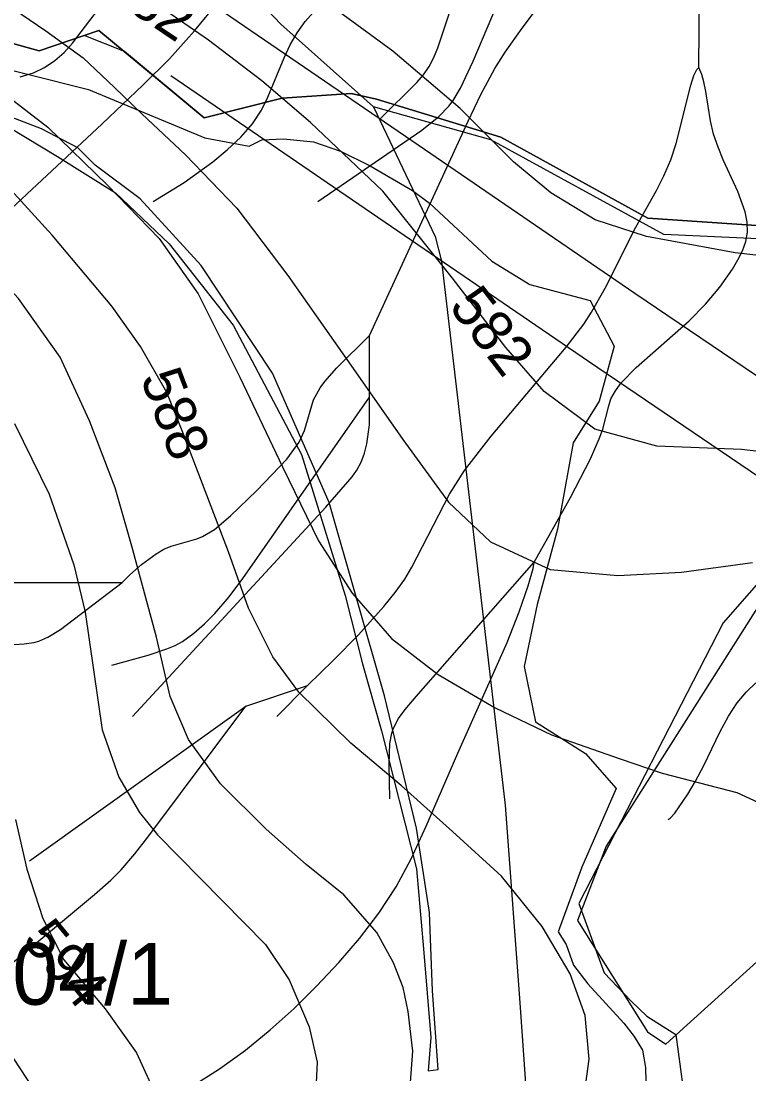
# Model space of a CAD drawing. Extents: x -709584 to -702006, y -1161789 to -1157496.
# Drawn here: x -706196.6 to -706019.8, y -1159416.2 to -1159160.7 of the extents above; entities that cross this region are included whole.
import ezdxf

# ---------------------------------------------------------------- set-up
doc = ezdxf.new("R2010")
doc.units = 0
for name, color, linetype in [('102_obvod PÚ', 7, 'Continuous'), ('103_hranice KÚ', 7, 'Continuous'), ('120_vrstevnice hlavní', 7, 'Continuous'), ('121_vrstevnice hlavní_popis', 7, 'Continuous'), ('122_vrstevnice základní', 7, 'Continuous'), ('408_BPEJ_linie', 7, 'Continuous'), ('411_akumulovaný odtok', 7, 'Continuous'), ('419_LPIS PB', 7, 'Continuous'), ('419_LPIS PB_kod', 7, 'Continuous'), ('735_OP sítí TI', 7, 'Continuous')]:
    doc.layers.add(name, color=color, linetype=linetype)

msp = doc.modelspace()

# ---------------------------------------------------------------- linework, layer by layer
at = {"layer": '102_obvod PÚ'}
for points in [[(-706215.77, -1159161.38), (-706192.12, -1159167.94), (-706177.67, -1159162.96), (-706152.12, -1159184.17), (-706133.13, -1159179.42), (-706116.44, -1159178.27), (-706110.25, -1159179.64), (-706080.07, -1159188.89), (-706044.43, -1159208.57), (-705981.99, -1159212.78), (-705930.01, -1159198.72), (-705927.86, -1159198.62), (-705732.21, -1159193.61)], [(-705818.34, -1159397.3), (-705848.97, -1159402.2), (-705859.61, -1159409.98), (-705876.73, -1159394.09), (-705874.81, -1159392.77), (-705875.66, -1159380.93), (-705872.26, -1159352.55), (-705875.66, -1159340.81), (-705885.23, -1159315.13), (-705883.08, -1159289.91), (-705887.72, -1159264.42), (-705913.62, -1159263.09), (-705965.07, -1159270.08), (-705994.54, -1159270.79), (-706026.1, -1159306.74), (-706061.13, -1159374.88), (-706054.99, -1159391.74), (-706048.42, -1159398.62), (-706044.63, -1159402.26), (-706037.57, -1159406.69), (-706035.36, -1159423.47)]]:
    msp.add_lwpolyline(points, dxfattribs=at)
at = {"layer": '103_hranice KÚ'}
msp.add_lwpolyline([(-705732.21, -1159193.61), (-705919.14, -1159198.4), (-705927.86, -1159198.62), (-705930.01, -1159198.72), (-705981.99, -1159212.78), (-706044.43, -1159208.57), (-706080.07, -1159188.89), (-706110.25, -1159179.64), (-706116.44, -1159178.27), (-706133.13, -1159179.42), (-706152.12, -1159184.17), (-706177.67, -1159162.96), (-706192.12, -1159167.94), (-706215.77, -1159161.38), (-706231.79, -1159158.33), (-706252.27, -1159161.78), (-706262.2, -1159161.19), (-706313.3, -1159137.18), (-706346.78, -1159114.03), (-706417.98, -1159101.65), (-706441.77, -1159095.45), (-706475.42, -1159095.96)], dxfattribs=at)
msp.add_lwpolyline([(-705732.21, -1159193.61), (-705919.14, -1159198.4), (-705927.86, -1159198.62), (-705930.01, -1159198.72), (-705981.99, -1159212.78), (-706044.43, -1159208.57), (-706080.07, -1159188.89), (-706110.25, -1159179.64), (-706116.44, -1159178.27), (-706133.13, -1159179.42), (-706152.12, -1159184.17), (-706177.67, -1159162.96), (-706192.12, -1159167.94), (-706215.77, -1159161.38), (-706231.79, -1159158.33), (-706252.27, -1159161.78), (-706262.2, -1159161.19), (-706313.3, -1159137.18), (-706346.78, -1159114.03), (-706417.98, -1159101.65), (-706441.77, -1159095.45), (-706475.42, -1159095.96)], dxfattribs=at)
at = {"layer": '120_vrstevnice hlavní'}
for points in [[(-706187.03, -1159242.28), (-706197.21, -1159228.05), (-706208.76, -1159215.69), (-706225.25, -1159199.21), (-706251.21, -1159173.3), (-706276.23, -1159148.27), (-706307.12, -1159120.96), (-706316.13, -1159114.52), (-706333.3, -1159103.94), (-706354.75, -1159093.36), (-706371.91, -1159086.63), (-706393.36, -1159080.05), (-706419.1, -1159074.19), (-706427.68, -1159073.05), (-706457.72, -1159071.05), (-706515.21, -1159069.76), (-706532.37, -1159071.19), (-706549.53, -1159073.91), (-706574.08, -1159081.34)], [(-705911.32, -1159280.49), (-705915.39, -1159278.85), (-705921.87, -1159273.51), (-705931.22, -1159260.27), (-705939.07, -1159252.87), (-705948.1, -1159244.26), (-705955.44, -1159238.91), (-705964.66, -1159233.39), (-705976.47, -1159226.8), (-705991.17, -1159221.76), (-706007.43, -1159218.77), (-706023.18, -1159216.97), (-706044.71, -1159212.98), (-706057.2, -1159208.98), (-706067.96, -1159202.41), (-706077, -1159194.86), (-706089.95, -1159181.95), (-706106.32, -1159167.99), (-706122.53, -1159156.1), (-706176.41, -1159124.39)], [(-706102.13, -1159419.39), (-706101.41, -1159410.68), (-706102.55, -1159401.11), (-706103.77, -1159395.25), (-706106.13, -1159389.26), (-706110.19, -1159381.89), (-706118.18, -1159372.8), (-706127.37, -1159365.41), (-706137.06, -1159356.82), (-706148.13, -1159345.86), (-706155.94, -1159335.06), (-706160.32, -1159324.62), (-706163.67, -1159310.25), (-706169.69, -1159288.16), (-706173.71, -1159273.97), (-706179.95, -1159257.71), (-706187.03, -1159242.28)]]:
    msp.add_lwpolyline(points, dxfattribs=at)
at = {"layer": '122_vrstevnice základní'}
for points in [[(-706569.16, -1159041.88), (-706555.83, -1159040.44), (-706524.93, -1159036.58), (-706495.76, -1159035.44), (-706480.31, -1159034.01), (-706461.44, -1159031.29), (-706449.42, -1159030.57), (-706430.55, -1159031), (-706399.65, -1159033.29), (-706380.78, -1159036.29), (-706358.47, -1159041.87), (-706335.58, -1159049.88), (-706321.28, -1159056.6), (-706304.84, -1159065.47), (-706287.39, -1159076.62), (-706271.94, -1159088.64), (-706223.75, -1159135.97), (-706216.02, -1159142.55), (-706200.43, -1159156.33), (-706190.54, -1159163.06)], [(-705942.27, -1159289.65), (-705949.06, -1159289.18), (-705954.71, -1159288.12), (-705964.81, -1159284.43), (-705975.03, -1159278.6), (-705988.86, -1159272.03), (-706006.3, -1159266.47), (-706021.69, -1159264.7), (-706042.23, -1159263.92), (-706057.28, -1159259.73), (-706069.56, -1159250.6), (-706078.89, -1159239.97), (-706091.82, -1159223.13), (-706108.76, -1159202.03), (-706126.31, -1159185.34), (-706138.07, -1159175.19), (-706151.03, -1159165.36), (-706162.8, -1159157.26), (-706183.11, -1159143.81), (-706199.72, -1159131.83)], [(-706220.87, -1159161.68), (-706205.72, -1159174.41), (-706190.04, -1159186.46), (-706175.58, -1159200.55), (-706163.06, -1159213.51), (-706153.55, -1159226.9), (-706143.44, -1159247.12), (-706133.12, -1159268.89), (-706124.32, -1159286.89), (-706116.17, -1159299.58), (-706106.65, -1159310.57), (-706095.26, -1159319.3), (-706081.45, -1159327.41), (-706067.8, -1159333.97), (-706051.12, -1159339.75), (-706040.88, -1159343.22), (-706022.78, -1159347.93), (-706004.04, -1159356.57), (-705992.11, -1159364.49), (-705983.77, -1159372.57), (-705980.73, -1159381.82), (-705980.08, -1159393.13), (-705982.87, -1159404.41), (-705988.75, -1159416.86)], [(-706190.54, -1159163.06), (-706181.51, -1159169.6), (-706173.84, -1159176.83), (-706167.2, -1159183.19), (-706156.64, -1159193.17), (-706144.17, -1159206.16), (-706131.76, -1159222.47), (-706115.94, -1159245.06), (-706103.87, -1159262.23), (-706092.8, -1159277.44), (-706082.59, -1159287.07), (-706068.08, -1159293.81), (-706051.66, -1159295.26), (-706036.26, -1159294.48), (-706018.99, -1159292.12)], [(-706060.25, -1159424.49), (-706058.66, -1159412.7), (-706059.63, -1159402.1), (-706063.27, -1159391.95), (-706070.04, -1159380.47), (-706079.9, -1159368.28), (-706091.85, -1159357.41), (-706104.28, -1159346.24), (-706116.53, -1159335.93), (-706129.12, -1159323.61), (-706135.4, -1159315.03), (-706141.32, -1159303.21), (-706146.21, -1159289.51), (-706157.1, -1159260.94), (-706161.15, -1159250.84), (-706167.59, -1159239.7), (-706174.55, -1159229.92), (-706188.97, -1159212.71), (-706200.7, -1159199.83)], [(-706198.15, -1159258.39), (-706189.71, -1159275.56), (-706183.7, -1159292.72), (-706180.99, -1159304.16), (-706176.84, -1159332.76), (-706172.83, -1159344.2), (-706167.83, -1159352.78), (-706163.4, -1159358.22), (-706137.22, -1159384.82), (-706131.5, -1159393.4), (-706126.64, -1159404.84), (-706124.64, -1159413.42), (-706125.07, -1159421.72)], [(-706197.86, -1159354.5), (-706195.14, -1159366.51), (-706191.28, -1159378.53), (-706186.14, -1159388.54), (-706176.12, -1159400.41), (-706168.54, -1159411.13), (-706162.11, -1159425.15)], [(-706201.58, -1159407.7), (-706193.71, -1159419.71)]]:
    msp.add_lwpolyline(points, dxfattribs=at)
at = {"layer": '408_BPEJ_linie'}
msp.add_line((-706114.04, -1159178.8), (-706111, -1159181.5), dxfattribs=at)
for points in [[(-706114.04, -1159178.8), (-706133.5, -1159161.5), (-706151, -1159143), (-706171.5, -1159128), (-706185.5, -1159111.5), (-706191.5, -1159089), (-706192.42, -1159086.46), (-706193.62, -1159083.13), (-706204.5, -1159053), (-706221, -1159033), (-706228.43, -1159026.4)], [(-706114.04, -1159178.8), (-706116.44, -1159178.27), (-706133.13, -1159179.42), (-706152.12, -1159184.17), (-706171.44, -1159168.13), (-706181.21, -1159164.18), (-706192.12, -1159167.94), (-706215.77, -1159161.38), (-706231.79, -1159158.33), (-706252.27, -1159161.78), (-706262.2, -1159161.19), (-706262.97, -1159160.83)], [(-705996.5, -1159214.5), (-706040.5, -1159212.5), (-706082.5, -1159189.5), (-706111, -1159181.5)], [(-706111, -1159181.5), (-706096, -1159213), (-706094.5, -1159219), (-706079, -1159351), (-706075.5, -1159399), (-706072, -1159448.5), (-706057.5, -1159507), (-706040.5, -1159543), (-706018.5, -1159565.5), (-705987.5, -1159579.5), (-705940.5, -1159592), (-705917, -1159594.5), (-705903, -1159596), (-705878, -1159603), (-705866, -1159612), (-705861.5, -1159617.5), (-705858.5, -1159622.5)], [(-705962.5, -1159296.5), (-705968, -1159269.5), (-705997.5, -1159271), (-706054.5, -1159361), (-706061.5, -1159379), (-706044.5, -1159406), (-706040, -1159409), (-706014.5, -1159386), (-706002.5, -1159383.5), (-705989.5, -1159386), (-705982.5, -1159362.5), (-705967, -1159364), (-705965, -1159356), (-705962.5, -1159296.5)]]:
    msp.add_lwpolyline(points, dxfattribs=at)
at = {"layer": '411_akumulovaný odtok'}
for p, q in [((-706111.99, -1159252), (-706111.99, -1159237)), ((-706209.49, -1159297), (-706171.99, -1159297)), ((-706141.99, -1159327), (-706126.99, -1159322)), ((-706134.49, -1159329.5), (-706126.99, -1159322)), ((-706194.49, -1159364.5), (-706141.99, -1159327))]:
    msp.add_line(p, q, dxfattribs=at)
for points in [[(-706259.49, -1159259.5), (-706257.25, -1159257.46), (-706254.65, -1159255.46), (-706241.95, -1159246.67), (-706237.62, -1159243.21), (-706233.5, -1159239.52), (-706220.04, -1159226.06), (-706213.53, -1159219.78), (-706176.87, -1159185.67), (-706166.96, -1159176.27), (-706160.55, -1159169.84), (-706154.45, -1159163.12), (-706148.7, -1159156.11), (-706140.53, -1159145.28), (-706135.45, -1159137.9), (-706133.09, -1159134.14), (-706130.89, -1159130.22), (-706128.75, -1159125.64), (-706127.13, -1159121.45), (-706122.56, -1159108.38), (-706118.55, -1159098.13), (-706117.17, -1159093.71), (-706116.99, -1159092)], [(-706196.76, -1159174.22), (-706193.54, -1159173.29), (-706190.86, -1159171.98), (-706188.38, -1159170.3), (-706186.11, -1159168.31), (-706184.06, -1159166.09), (-706178.81, -1159159.19), (-706176.61, -1159156.78), (-706171.63, -1159152.23), (-706160.92, -1159143.21), (-706158.41, -1159140.75), (-706156.06, -1159138.12), (-706151.79, -1159132.45), (-706147.95, -1159126.46), (-706144.51, -1159120.3), (-706141.32, -1159114.12), (-706139.4, -1159110.92), (-706137.1, -1159107.74), (-706134.14, -1159104.47), (-706130.88, -1159101.47), (-706127.54, -1159098.78), (-706121.47, -1159094.58), (-706116.99, -1159092)], [(-706031.99, -1159172), (-706031.89, -1159153.22), (-706032.03, -1159150.14), (-706032.32, -1159148.15), (-706032.91, -1159146.22), (-706033.82, -1159144.38), (-706039.55, -1159135.51), (-706040.59, -1159133.7), (-706041.41, -1159131.8), (-706041.97, -1159128.19), (-706041.99, -1159122)], [(-706124.49, -1159204.5), (-706099.25, -1159187.22), (-706095.13, -1159183.89), (-706092.73, -1159181.39), (-706091.69, -1159179.99), (-706089.89, -1159176.96), (-706086.83, -1159170.45), (-706081.17, -1159157.07), (-706078.6, -1159150.32), (-706077.61, -1159146.35), (-706077.11, -1159142.06), (-706076.94, -1159137.83), (-706076.99, -1159132)], [(-706111.99, -1159237), (-706088.05, -1159184.97), (-706084.95, -1159178.53), (-706081.57, -1159172.25), (-706079.03, -1159168.26), (-706074.91, -1159162.44), (-706051.99, -1159132)], [(-706109.49, -1159184.5), (-706100.49, -1159175.62), (-706098.87, -1159173.73), (-706097.45, -1159171.72), (-706096.32, -1159169.52), (-706095.39, -1159167.2), (-706089.42, -1159149.19), (-706088.12, -1159145.64), (-706087.12, -1159143.37), (-706085.9, -1159141.33), (-706084.28, -1159139.31), (-706081.09, -1159135.97), (-706076.99, -1159132)], [(-706164.49, -1159204.5), (-706156.96, -1159199.86), (-706150.02, -1159194.89), (-706146.49, -1159191.99), (-706143.2, -1159188.89), (-706140.37, -1159185.65), (-706138.18, -1159182.34), (-706136.63, -1159179.17), (-706132.67, -1159169.61), (-706131.19, -1159166.5), (-706129.49, -1159163.53), (-706127.54, -1159160.79), (-706123.05, -1159155.68)], [(-706126.99, -1159322), (-706120.68, -1159315.84), (-706114.67, -1159309.68), (-706108.47, -1159302.79), (-706105.71, -1159299.37), (-706103.4, -1159296.14), (-706101.66, -1159293.28), (-706092.52, -1159275.57), (-706088.89, -1159269.81), (-706082.46, -1159261.46), (-706064.2, -1159239.85), (-706059.97, -1159234.24), (-706058.03, -1159231.33), (-706054.74, -1159225.57), (-706047.34, -1159210.71), (-706042.31, -1159201.8), (-706040.5, -1159198.27), (-706038.83, -1159194.37), (-706037.53, -1159190.46), (-706033.94, -1159176.24), (-706033.2, -1159173.96), (-706032.49, -1159172.45), (-706031.99, -1159172)], [(-706071.99, -1159292), (-706063.17, -1159276.34), (-706058.31, -1159266.98), (-706056.19, -1159262.12), (-706055.35, -1159259.79), (-706053.9, -1159254.08), (-706053.34, -1159252.42), (-706052.27, -1159250.45), (-706050.83, -1159248.53), (-706047.23, -1159244.78), (-706034.4, -1159233.48), (-706030.43, -1159229.45), (-706026.92, -1159225.26), (-706023.85, -1159220.91), (-706022.53, -1159218.7), (-706021.44, -1159216.46), (-706020.63, -1159214.2), (-706020.21, -1159211.92), (-706020.27, -1159209.49), (-706020.76, -1159207.04), (-706022.56, -1159202.09), (-706026.13, -1159194.38), (-706027.35, -1159191.33), (-706028.42, -1159188.13), (-706029.21, -1159184.91), (-706030.28, -1159177.78), (-706030.77, -1159175.48), (-706031.29, -1159173.66), (-706031.99, -1159172)], [(-706171.99, -1159297), (-706170.13, -1159295.1), (-706167.3, -1159292.58), (-706163.76, -1159289.99), (-706161.88, -1159288.91), (-706160.1, -1159288.14), (-706153.9, -1159286.36), (-706152.47, -1159285.79), (-706149.63, -1159284.08), (-706145.67, -1159280.79), (-706139.34, -1159274.65), (-706132.07, -1159267.01), (-706129.05, -1159262.95), (-706127.71, -1159260.06), (-706125.52, -1159252.62), (-706123.92, -1159249.73), (-706122.79, -1159248.2), (-706119.87, -1159244.87), (-706111.99, -1159237)], [(-706174.49, -1159317), (-706165.71, -1159314.63), (-706161.2, -1159313.1), (-706159.14, -1159312.23), (-706157.38, -1159311.31), (-706154.58, -1159309.3), (-706151.98, -1159307), (-706149.51, -1159304.51), (-706146.02, -1159300.45), (-706142.7, -1159296.01), (-706111.99, -1159252)], [(-706169.49, -1159329.5), (-706122.59, -1159278.67), (-706116.2, -1159271.29), (-706115.06, -1159269.7), (-706114.02, -1159267.8), (-706113.16, -1159265.61), (-706112.58, -1159263.35), (-706111.99, -1159258.73), (-706111.99, -1159252)], [(-706155.28, -1159419.36), (-706148.36, -1159415.02), (-706142.08, -1159410.47), (-706136.06, -1159405.55), (-706130.27, -1159400.34), (-706124.71, -1159394.89), (-706119.39, -1159389.22), (-706114.36, -1159383.34), (-706109.69, -1159377.22), (-706105.49, -1159370.82), (-706101.84, -1159364.04), (-706098.17, -1159356.11), (-706090.53, -1159338.42), (-706078.57, -1159311.5), (-706075.62, -1159304.1), (-706073.45, -1159297.77), (-706072.25, -1159293.55), (-706071.99, -1159292)], [(-706106.99, -1159349.5), (-706107.18, -1159341.05), (-706106.99, -1159336.07), (-706106.53, -1159333.52), (-706106.13, -1159332.33), (-706104.89, -1159330), (-706103.3, -1159327.79), (-706100.64, -1159324.6), (-706071.99, -1159292)], [(-706229.49, -1159312), (-706219.88, -1159314.91), (-706217.01, -1159315.58), (-706214.63, -1159315.87), (-706212.35, -1159315.68), (-706211.38, -1159315.37), (-706207.57, -1159313.49), (-706205.45, -1159312.76), (-706203.12, -1159312.37), (-706195.8, -1159311.87), (-706193.41, -1159311.52), (-706192.26, -1159311.21), (-706190.07, -1159310.27), (-706186.96, -1159308.35), (-706171.99, -1159297)], [(-706039.49, -1159354.5), (-706038.94, -1159354.15), (-706037.87, -1159352.92), (-706034.65, -1159348.33), (-706032.79, -1159345.19), (-706030.84, -1159341.4), (-706026.95, -1159333.29), (-706024.85, -1159329.43), (-706022.68, -1159326.2), (-706020.42, -1159323.5), (-706018.15, -1159321.31)], [(-706201.99, -1159392), (-706178.76, -1159372.73), (-706174.78, -1159369.21), (-706172.27, -1159366.74), (-706168.91, -1159362.84), (-706165.74, -1159358.77), (-706141.99, -1159327)]]:
    msp.add_lwpolyline(points, dxfattribs=at)
at = {"layer": '419_LPIS PB'}
for points in [[(-706223.7, -1159166.43), (-706180.2, -1159177.3), (-706151.96, -1159189.06), (-706141.21, -1159191.11), (-706138.06, -1159189.55), (-706132.81, -1159189.3), (-706125.55, -1159190.05), (-706119.04, -1159192.31), (-706111.78, -1159195.82), (-706101.52, -1159201.85), (-706097.41, -1159204.89), (-706082.24, -1159218.99), (-706073.07, -1159224.63), (-706058.4, -1159228.5), (-706052.6, -1159239.6), (-706056.2, -1159253), (-706062.5, -1159263.1), (-706066.3, -1159284), (-706071.3, -1159302.3), (-706074.44, -1159317.33), (-706071.66, -1159330.82), (-706059.5, -1159338.5), (-706052.1, -1159347), (-706060.4, -1159366.1), (-706066.2, -1159381.75), (-706064.22, -1159384.84), (-706062.47, -1159389.86), (-706058.96, -1159394.38), (-706050.2, -1159403.92), (-706047.7, -1159407.18), (-706045.7, -1159410.45), (-706044.95, -1159414.72), (-706044.82, -1159421.32)], [(-706199.36, -1159186.53), (-706187.72, -1159193.59), (-706173.61, -1159202.41), (-706160.56, -1159214.76), (-706145.03, -1159234.51), (-706128.45, -1159265.91), (-706117.87, -1159300.13), (-706113.64, -1159316.71), (-706109.05, -1159332.94), (-706100.58, -1159366.45), (-706098.82, -1159385.85), (-706097.06, -1159407.37), (-706097.76, -1159415.49), (-706095.29, -1159415.13), (-706096.7, -1159396.08), (-706097.41, -1159377.03), (-706100.58, -1159356.57), (-706108.34, -1159324.47), (-706121.75, -1159277.55), (-706135.51, -1159246.15), (-706152.79, -1159220.05), (-706167.61, -1159203.82), (-706178.55, -1159195.71), (-706182.78, -1159191.47), (-706191.6, -1159186.89), (-706206.42, -1159181.24)]]:
    msp.add_lwpolyline(points, dxfattribs=at)
at = {"layer": '735_OP sítí TI'}
for points in [[(-706148.93, -1159157.4), (-706101.72, -1159189.7), (-706047.54, -1159226.71), (-705996.77, -1159261.14)], [(-706160.22, -1159173.91), (-706113.02, -1159206.2), (-706058.8, -1159243.25), (-706008, -1159277.69)]]:
    msp.add_lwpolyline(points, dxfattribs=at)

# ---------------------------------------------------------------- texts
at = {"layer": '121_vrstevnice hlavní_popis'}
for s, rotation, p in [('582', 326.1947, (-706177.14, -1159153.68)), ('582', 307.7428, (-706092.92, -1159230.05)), ('588', 290.78, (-706167.65, -1159247.26)), ('594', 309.4254, (-706196.53, -1159383.9))]:
    msp.add_text(s, height=10, rotation=rotation, dxfattribs=at).set_placement(p)
at = {"layer": '419_LPIS PB_kod'}
msp.add_text('6904/1', height=15, dxfattribs=at).set_placement((-706220.99, -1159399.44))

doc.saveas('drawing.dxf')
